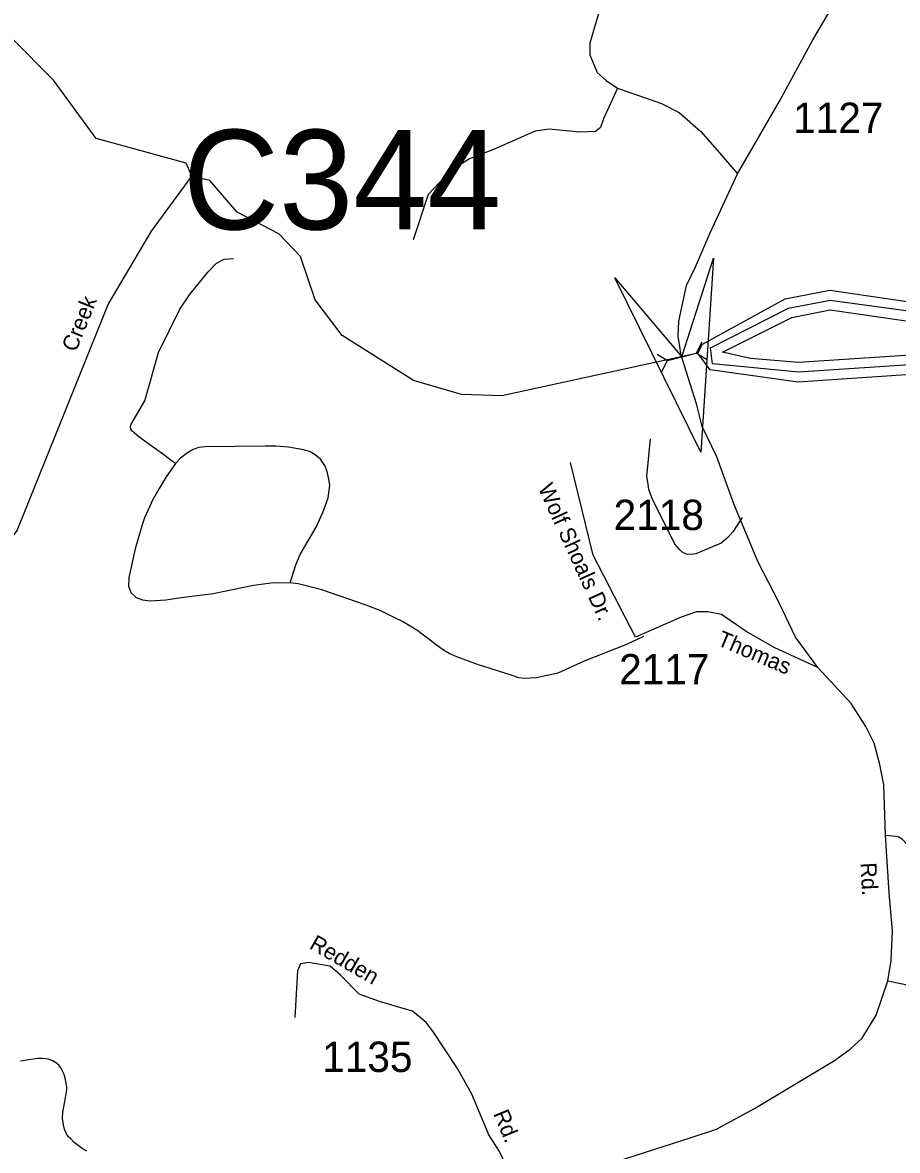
# Model space of a CAD drawing. Extents: x 884530 to 1028605, y 526725 to 653634.
# Drawn here: x 951707 to 955309, y 567041 to 571686 of the extents above; entities that cross this region are included whole.
import ezdxf

# ---------------------------------------------------------------- set-up
doc = ezdxf.new("R2010")
doc.units = 0
for name, color, linetype in [('Exist Hydrographic Bay Label', 7, 'Continuous'), ('Exist Hydrographic Buffer Line', 7, 'Continuous'), ('Exist Hydrographic Creek Single Shore', 7, 'Continuous'), ('Exist Hydrographic Creek Single Shore Label', 7, 'Continuous'), ('Exist Road Non-System Type 51', 7, 'Continuous'), ('Exist Road Secondary Structure Culvert Attributed CELL', 7, 'Continuous'), ('Exist Road Secondary Structure Culvert CELL', 7, 'Continuous'), ('Exist Road Secondary Structure Culvert Number Label', 7, 'Continuous'), ('Exist Road Secondary Type 41 Attributed', 7, 'Continuous'), ('Exist Road Secondary Type 51 Attributed', 7, 'Continuous'), ('Exist Road Secondary Type 51 Label', 7, 'Continuous'), ('Exist Road Secondary Type 51 Number Label', 7, 'Continuous')]:
    doc.layers.add(name, color=color, linetype=linetype)

msp = doc.modelspace()

# ---------------------------------------------------------------- linework, layer by layer
at = {"layer": 'Exist Hydrographic Bay Label'}
for points in [[(954487.4, 570324.2), (954505.7, 570361.8), (954846, 570548.5), (955030.7, 570584.2), (955555.2, 570508)], [(955546.1, 570248.9), (954900.5, 570206.1), (954538.5, 570256.3), (954486.6, 570324.6)]]:
    msp.add_lwpolyline(points, dxfattribs=at)
at = {"layer": 'Exist Hydrographic Buffer Line'}
for points in [[(956544.7, 570121.1), (956466.2, 570122.7), (956300.6, 570192.2), (955869.4, 570268.9), (955548.6, 570288.9), (954901.1, 570246.3), (954548, 570281.3), (954539.7, 570346.3), (954859.8, 570510.4), (955031.6, 570543.6), (955545.2, 570473.1), (955768.4, 570450.6), (955951.8, 570504.7), (956066.8, 570573.7), (956489.3, 570489), (956532.6, 570415.9), (956568.4, 570285.9), (956630, 570197.4), (956627.4, 570152.5), (956544.7, 570121.1)], [(955613.8, 570423.1), (955765.1, 570410.8), (955963.7, 570466.5), (956074.4, 570531.4), (956464, 570453.4), (956529.8, 570275.3), (956560.8, 570202.4), (956474.7, 570162.5), (956316.1, 570229.1), (955876.3, 570308.2), (955551, 570328.8), (954901.8, 570286.4), (954704.4, 570302.4), (954588, 570329.5), (954873.5, 570472.3), (955032.5, 570503.1), (955543.7, 570428.9), (955613.8, 570423.1)]]:
    msp.add_lwpolyline(points, dxfattribs=at)
at = {"layer": 'Exist Hydrographic Creek Single Shore'}
for points in [[(952404.2, 571053.8), (952380.8, 571106.8), (952009.5, 571209.4), (951834.5, 571449.2), (951488.4, 571797.5), (951262.5, 572238.5), (951249.5, 572573.5), (951085, 572868.9), (951004.4, 573182.2), (950894.2, 573361.7), (950650.9, 573553.6), (950229.5, 573660.5), (950083.1, 573765.2), (949943.4, 573820.5), (949855.5, 573930.6), (949832.1, 574206.7)], [(950755.5, 569262.4), (951425.1, 569331), (951605.8, 569491.4), (951684.7, 569594.8), (952059.8, 570525.8), (952237.6, 570827.4), (952404.2, 571053.8)], [(954486.6, 570324.2), (953680.7, 570148.7), (953514.3, 570155.3), (953316.2, 570211.8), (953022.7, 570398.1), (952911.2, 570544.8), (952850.8, 570723.2), (952762.5, 570816.9), (952590.6, 570905.6), (952478.4, 571035.9), (952404.2, 571053.8)]]:
    msp.add_lwpolyline(points, dxfattribs=at)
at = {"layer": 'Exist Road Non-System Type 51'}
for points in [[(954405.1, 572441.7), (954339.1, 572393.2), (954296.8, 572346.8), (954207.2, 572230.4), (954166.1, 572145.9), (954157.9, 572096.2), (954163, 571945.2), (954142, 571860.3), (954078.9, 571727.6), (954041.9, 571601.1), (954041.9, 571553.8), (954072, 571481), (954109, 571447.4), (954156, 571416.3)], [(954156, 571416.3), (954099, 571290.1), (954086.1, 571254.9), (954065.1, 571238.3), (954001.1, 571235.6), (953875, 571247.4), (953817.1, 571239.3), (953645.9, 571164), (953547, 571125.3), (953466.9, 571074.4), (953377, 570977.8), (953314.8, 570791.3)], [(954156, 571416.3), (954336.9, 571353.6), (954410, 571316.7), (954498.9, 571237.4), (954583.9, 571139.9), (954651, 571063.7)], [(952336.2, 569870.3), (952315, 569885.6), (952292.7, 569903.3), (952250.3, 569933.8), (952185.6, 569979.7), (952156.2, 570005.6), (952152.8, 570012.1), (952151.5, 570020.9), (952154.5, 570031.9), (952210.3, 570127.9), (952266.8, 570327.9), (952353.8, 570505.5), (952393.8, 570565.6), (952469.1, 570658.5), (952505.6, 570696.1), (952536.2, 570711.4), (952575, 570715)], [(954669.7, 569648.3), (954631.1, 569588.4), (954610.2, 569565.8), (954583.3, 569542.9), (954479.2, 569498.2), (954460.2, 569495.6), (954440.7, 569497.3), (954425.2, 569503.7), (954411.5, 569515.8), (954392.7, 569537.7), (954299.4, 569726.7), (954285.8, 569763.2), (954282, 569784.7), (954277.7, 569817.2), (954292.6, 569972.7)], [(954263, 569157.7), (954194, 569125.2), (954019.7, 569056), (953910.3, 569006.3), (953823.1, 568987.5), (953771, 568984.8), (953749.8, 568988.1), (953718.2, 568998.3), (953579.8, 569042.9), (953495.3, 569074.2), (953462.8, 569088.5), (953440.5, 569102), (953409.8, 569123.8), (953334.3, 569181.2), (953270.8, 569219.7), (953239.2, 569235.3), (953181.3, 569263.1), (953117, 569288.5), (952938.3, 569349.8), (952841.9, 569375), (952808.9, 569379.5), (952832, 569453.5), (952849.2, 569495.4), (952916.1, 569608), (952943.2, 569668), (952964.4, 569729.1), (952971.5, 569780.9), (952966.2, 569812.8), (952961.5, 569837.2), (952950.6, 569862.7), (952933.5, 569887.8), (952912.1, 569906.4), (952887.5, 569919.7), (952863.6, 569927.4), (952801.5, 569937.6), (952750.1, 569942.1), (952705.2, 569941.2), (952458.5, 569938.7), (952432.6, 569936.2), (952409.1, 569927.9), (952385.2, 569914.1), (952357, 569891.9), (952336.2, 569870.3)], [(952336.2, 569870.3), (952298.6, 569816.2), (952269.2, 569768), (952242.1, 569719.7), (952223.2, 569679.7), (952209.1, 569646.8), (952199.7, 569618.5), (952170.3, 569518.6), (952144.5, 569400.9), (952143.3, 569365.6), (952152.7, 569338.6), (952173.9, 569318.6), (952201, 569309.2), (952232.6, 569304.2), (952296.2, 569309.2), (952359.3, 569318.7), (952491.4, 569335), (952658, 569369.4), (952739.4, 569380.3), (952808.9, 569379.5)], [(955260.1, 568339.4), (955288.5, 568337.4), (955312.5, 568334), (955325.3, 568325.5), (955351.7, 568299.1), (955371.5, 568274.3), (955429.3, 568170.3), (955477.2, 568067.8), (955505.3, 568018.3), (955533.4, 567955.5), (955564.8, 567851.5), (955581.3, 567778.8), (955589.8, 567766.2), (955599.9, 567755.5), (955619.1, 567748.9)], [(955269.3, 567740.1), (955482.1, 567695.7), (955503.9, 567695.4), (955525.1, 567701.9), (955619.1, 567748.9)]]:
    msp.add_lwpolyline(points, dxfattribs=at)
at = {"layer": 'Exist Road Secondary Structure Culvert Attributed CELL'}
msp.add_lwpolyline([(954551.8, 570715.6), (954498.9, 569917.4), (954145.6, 570635.2), (954421.2, 570309.8)], close=True, dxfattribs=at)
at = {"layer": 'Exist Road Secondary Structure Culvert CELL'}
for p, q in [((954503.7, 570370.1), (954479.6, 570325.4)), ((954319.5, 570320.7), (954362.8, 570294.1)), ((954338.6, 570249.5), (954362.8, 570294.1)), ((954362.8, 570294.1), (954479.6, 570325.4)), ((954522.8, 570298.8), (954479.6, 570325.4))]:
    msp.add_line(p, q, dxfattribs=at)
at = {"layer": 'Exist Road Secondary Type 41 Attributed'}
msp.add_lwpolyline([(953748.7, 566878.9), (953670.1, 567036.5), (953626.8, 567105.6), (953557, 567273.7), (953497.3, 567379.4), (953395.9, 567533), (953369, 567568.9), (953312.9, 567614.7), (953250.9, 567633), (953175.8, 567654.2), (953092.8, 567684.8), (953016.1, 567763.8), (952973.2, 567800.1), (952906.9, 567810.6), (952884, 567815), (952851.1, 567810.4), (952838.1, 567780.5), (952828.3, 567589)], dxfattribs=at)
at = {"layer": 'Exist Road Secondary Type 51 Attributed'}
for points in [[(954981.8, 569029.8), (954889.2, 569155.8), (954822, 569296.2), (954733.9, 569467.3), (954634.6, 569704), (954564.7, 569897.8), (954504.2, 570022.5), (954481.8, 570116.4), (954446.8, 570224.9), (954418.6, 570316.6), (954405.4, 570395.1), (954408.4, 570456.3), (954440.8, 570603), (954478.1, 570679.8), (954537.4, 570820.7), (954651, 571063.7), (954822, 571359.6), (954961.1, 571615.4), (955066.1, 571795.7), (955144, 571916.2), (955277.7, 572115.7)], [(954229.9, 569155.8), (954055.8, 569493.1), (953963.2, 569874.9)], [(954981.8, 569029.8), (954804, 569111.3), (954685.5, 569178.1), (954584.6, 569248.7), (954527.7, 569259), (954481.8, 569259.6), (954418.8, 569237.4), (954229.9, 569155.8)], [(953964.9, 566946.6), (954177.9, 567003.8), (954309.6, 567046.1), (954455.6, 567093.8), (954564.1, 567129.5), (954721, 567214.3), (954857.1, 567296.6), (955049.7, 567411.3), (955116.3, 567459.8), (955163.6, 567503.5), (955220.8, 567598.5), (955269.3, 567740.1), (955283, 567823.2), (955288.8, 567945.6), (955275.4, 568102.5), (955260.1, 568339.4), (955253.1, 568547.2), (955236.4, 568630.9), (955212.4, 568719.1), (955179.3, 568787.9), (955118.8, 568881.8), (954981.8, 569029.8)], [(951971.4, 567037.7), (951956.5, 567046.6), (951935.7, 567061.4), (951918.8, 567074.5), (951904.8, 567088.8), (951895.1, 567098.8), (951887.7, 567109.6), (951882.9, 567119.3), (951878.9, 567129.6), (951875.5, 567146.7), (951871.7, 567173.3), (951872.6, 567199.3), (951877.4, 567227.5), (951884.9, 567266), (951888, 567282.3), (951889.2, 567295.2), (951888.6, 567305.2), (951886.9, 567316.3), (951883.2, 567333.7), (951877.4, 567353.7), (951871.7, 567367.9), (951864.9, 567381.4), (951857.5, 567391.1), (951846.1, 567401.1), (951830.6, 567410.8), (951814.1, 567417), (951802.4, 567418.5), (951788.4, 567419.9), (951769.6, 567419.6), (951732.5, 567415), (951698.2, 567409.6)]]:
    msp.add_lwpolyline(points, dxfattribs=at)

# ---------------------------------------------------------------- texts
at = {"layer": 'Exist Hydrographic Creek Single Shore Label'}
msp.add_text('Creek', height=65.62, rotation=68.0541, dxfattribs=at).set_placement((951926.3, 570326.2))
msp.add_text('Creek', height=65.62, rotation=68.0541, dxfattribs=at).set_placement((951926.3, 570326.2))
at = {"layer": 'Exist Road Secondary Structure Culvert Number Label'}
msp.add_text('C344', height=410.1, dxfattribs=at).set_placement((952366.9, 570834.5))
at = {"layer": 'Exist Road Secondary Type 51 Label'}
for s, height, rotation, p in [('Wolf Shoals Dr.', 65.617, 294.6514, (953827.9, 569770.1)), ('Thomas', 65.62, 336.9395, (954562.1, 569123.8)), ('Rd.', 65.62, 273.2126, (955156.3, 568225.4)), ('Redden', 65.62, 330.0761, (952883.3, 567875.4)), ('Rd.', 65.62, 292.5461, (953643.9, 567192.9))]:
    msp.add_text(s, height=height, rotation=rotation, dxfattribs=at).set_placement(p)
at = {"layer": 'Exist Road Secondary Type 51 Number Label'}
for s, p in [('1127', (954879.5, 571231.9)), ('2118', (954140.3, 569596.4)), ('2117', (954163, 568960.7)), ('1135', (952940.4, 567364.5))]:
    msp.add_text(s, height=125, dxfattribs=at).set_placement(p)

doc.saveas('drawing.dxf')
